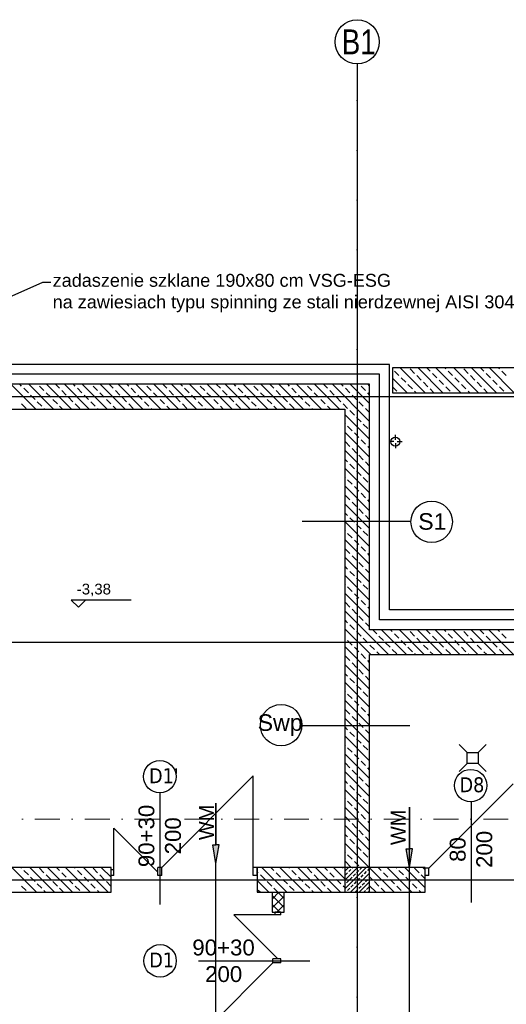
# Model space of a CAD drawing. Header units: millimetres. Extents: x -7023 to 53801, y 9849 to 33561.
# Tile 285 of 537: x 6790 to 7279, y 29731 to 30722. Entities that reach past the tile are written whole.
import ezdxf

# ---------------------------------------------------------------- set-up
doc = ezdxf.new("R2010")
doc.units = ezdxf.units.MM
doc.linetypes.add('DASHDOTX2', pattern=[2, 1, -0.5, 0, -0.5])
doc.layers.add('.IE_podklad', color=252, linetype='Continuous')
doc.layers.add('PROJEKT osie', color=251, linetype='DASHDOTX2', lineweight=9)
doc.styles.add('Arial', font='arial.ttf', dxfattribs={"height": 125})
doc.styles.add('MtX_Arial_1', font='txt')
doc.styles.add('Opisowy', font='arial.ttf')
doc.styles.get("Standard").update_dxf_attribs({"font": 'arial.ttf'})
doc.linetypes.add('ZIGZAG', pattern='A,0.00254,-5.08,[131,ltypeshp.shx,S=5.08,R=0,X=-5.08,Y=0],-10.16,[131,ltypeshp.shx,S=5.08,R=180,X=5.08,Y=0],-5.08', length=20.32254)

# ---------------------------------------------------------------- blocks, each defined once
blk = doc.blocks.new('OSIE DOMKU')
at = {"layer": 'PROJEKT osie', "ltscale": 25}
for p, q in [((-32119.52, 6226.99), (-32119.52, 4134.85)), ((-33194.97, 5891.65), (-29895.99, 5891.65)), ((-33194.97, 5466.65), (-29895.99, 5466.65)), ((-33194.97, 5405.65), (-30212.41, 5405.65))]:
    blk.add_line(p, q, dxfattribs=at)
at = {"layer": 'PROJEKT osie', "linetype": 'Continuous'}
blk.add_circle((-32119.52, 6248.58), 22.24, dxfattribs=at)
at = {"layer": 'PROJEKT osie', "insert": (-32135.01, 6261.05), "char_height": 25, "width": 492.1163, "attachment_point": 1}
blk.add_mtext('{\\W0.8;B1}', dxfattribs=at)

msp = doc.modelspace()

# ---------------------------------------------------------------- hatches: boundary and pattern name
at = {"layer": '.IE_podklad'}
h = msp.add_hatch(color=256, dxfattribs=at)
h.dxf.hatch_style = 1
h.paths.add_polyline_path([(6987.59, 29891.55), (6984.32, 29891.55), (6987.59, 29872.99), (6990.85, 29891.55)])
h = msp.add_hatch(color=256, dxfattribs=at)
h.dxf.hatch_style = 1
h.paths.add_polyline_path([(7182.03, 29887.51), (7178.77, 29887.51), (7182.03, 29868.95), (7185.3, 29887.5)])

# ---------------------------------------------------------------- linework, layer by layer
at = {"layer": '.IE_podklad', "ltscale": 25}
for p, q in [((7129.56, 30677.78), (7129.56, 28585.65)), ((6054.1, 30342.45), (9353.09, 30342.45)), ((6054.1, 30095.45), (9353.09, 30095.45)), ((6054.1, 29856.45), (9036.66, 29856.45))]:
    msp.add_line(p, q, dxfattribs=at)
at = {"layer": '.IE_podklad', "linetype": 'ByBlock', "lineweight": -2}
msp.add_line((6813.37, 30457.55), (6821.37, 30457.55), dxfattribs=at)
at = {"layer": '.IE_podklad'}
for p, q in [((7162.06, 30374.95), (6698.06, 30374.95)), ((7162.06, 30127.95), (7162.06, 30374.95)), ((7165.06, 30371.45), (7165.06, 30346.45)), ((7839.06, 30371.45), (7165.06, 30371.45)), ((7171.57, 30363.65), (7167.08, 30368.14)), ((7197.76, 30346.45), (7172.76, 30371.45)), ((7187.29, 30365.9), (7182.8, 30370.39)), ((7215.72, 30346.45), (7190.72, 30371.45)), ((7203, 30368.14), (7199.7, 30371.45)), ((7209.74, 30361.41), (7205.25, 30365.9)), ((7233.68, 30346.45), (7208.68, 30371.45)), ((7218.72, 30370.39), (7217.66, 30371.45)), ((7225.46, 30363.65), (7220.97, 30368.14)), ((7251.64, 30346.45), (7226.64, 30371.45)), ((7241.17, 30365.9), (7236.68, 30370.39)), ((7269.6, 30346.45), (7244.6, 30371.45)), ((7256.89, 30368.14), (7253.58, 30371.45)), ((7263.62, 30361.41), (7259.13, 30365.9)), ((7287.56, 30346.45), (7262.56, 30371.45)), ((7272.6, 30370.39), (7271.54, 30371.45)), ((7279.34, 30363.65), (7274.85, 30368.14)), ((7142.06, 30354.95), (6698.06, 30354.95)), ((6806.33, 30329.95), (6781.33, 30354.95)), ((6792.18, 30353.07), (6790.31, 30354.95)), ((6824.29, 30329.95), (6799.29, 30354.95)), ((6842.25, 30329.95), (6817.25, 30354.95)), ((6830.35, 30350.83), (6826.23, 30354.95)), ((6860.21, 30329.95), (6835.21, 30354.95)), ((6846.06, 30353.07), (6844.19, 30354.95)), ((6878.17, 30329.95), (6853.17, 30354.95)), ((6896.13, 30329.95), (6871.13, 30354.95)), ((6884.23, 30350.83), (6880.11, 30354.95)), ((6914.09, 30329.95), (6889.09, 30354.95)), ((6899.94, 30353.07), (6898.07, 30354.95)), ((6932.05, 30329.95), (6907.05, 30354.95)), ((6950.01, 30329.95), (6925.01, 30354.95)), ((6938.11, 30350.83), (6933.99, 30354.95)), ((6967.97, 30329.95), (6942.97, 30354.95)), ((6953.83, 30353.07), (6951.95, 30354.95)), ((6985.93, 30329.95), (6960.93, 30354.95)), ((7003.89, 30329.95), (6978.89, 30354.95)), ((6991.99, 30350.83), (6987.87, 30354.95)), ((7021.85, 30329.95), (6996.85, 30354.95)), ((7007.71, 30353.07), (7005.83, 30354.95)), ((7039.81, 30329.95), (7014.81, 30354.95)), ((7057.77, 30329.95), (7032.77, 30354.95)), ((7045.87, 30350.83), (7041.75, 30354.95)), ((7075.73, 30329.95), (7050.73, 30354.95)), ((7061.59, 30353.07), (7059.71, 30354.95)), ((7093.69, 30329.95), (7068.69, 30354.95)), ((7111.65, 30329.95), (7086.65, 30354.95)), ((7099.76, 30350.83), (7095.64, 30354.95)), ((7142.06, 30317.5), (7104.62, 30354.95)), ((7115.47, 30353.07), (7113.6, 30354.95)), ((7142.06, 30335.47), (7122.58, 30354.95)), ((7142.06, 30353.43), (7140.54, 30354.95)), ((7142.06, 30107.95), (7142.06, 30354.95)), ((7179.8, 30346.45), (7165.06, 30361.19)), ((7178.31, 30356.92), (7173.82, 30361.41)), ((7185.04, 30350.18), (7180.55, 30354.67)), ((7194.02, 30359.16), (7189.53, 30363.65)), ((7200.76, 30352.43), (7196.27, 30356.92)), ((7216.48, 30354.67), (7211.99, 30359.16)), ((7232.19, 30356.92), (7227.7, 30361.41)), ((7238.93, 30350.18), (7234.44, 30354.67)), ((7247.91, 30359.16), (7243.42, 30363.65)), ((7254.64, 30352.43), (7250.15, 30356.92)), ((7270.36, 30354.67), (7265.87, 30359.16)), ((6798.92, 30346.34), (6794.43, 30350.83)), ((6814.63, 30348.58), (6810.14, 30353.07)), ((6821.37, 30341.84), (6816.88, 30346.34)), ((6837.08, 30344.09), (6832.59, 30348.58)), ((6852.8, 30346.34), (6848.31, 30350.83)), ((6868.51, 30348.58), (6864.02, 30353.07)), ((6875.25, 30341.84), (6870.76, 30346.34)), ((6890.96, 30344.09), (6886.47, 30348.58)), ((6906.68, 30346.34), (6902.19, 30350.83)), ((6922.4, 30348.58), (6917.91, 30353.07)), ((6929.13, 30341.84), (6924.64, 30346.34)), ((6944.85, 30344.09), (6940.36, 30348.58)), ((6960.56, 30346.34), (6956.07, 30350.83)), ((6976.28, 30348.58), (6971.79, 30353.07)), ((6983.01, 30341.84), (6978.52, 30346.34)), ((6998.73, 30344.09), (6994.24, 30348.58)), ((7014.44, 30346.34), (7009.95, 30350.83)), ((7030.16, 30348.58), (7025.67, 30353.07)), ((7036.89, 30341.84), (7032.4, 30346.34)), ((7052.61, 30344.09), (7048.12, 30348.58)), ((7068.32, 30346.34), (7063.83, 30350.83)), ((7084.04, 30348.58), (7079.55, 30353.07)), ((7090.78, 30341.84), (7086.29, 30346.34)), ((7106.49, 30344.09), (7102, 30348.58)), ((7122.21, 30346.34), (7117.72, 30350.83)), ((7137.92, 30348.58), (7133.43, 30353.07)), ((7142.06, 30344.45), (7140.17, 30346.34)), ((7169.33, 30347.94), (7165.06, 30352.21)), ((7165.06, 30346.45), (7849.41, 30346.45)), ((7188.78, 30346.45), (7187.29, 30347.94)), ((7206.74, 30346.45), (7203, 30350.18)), ((7223.21, 30347.94), (7218.72, 30352.43)), ((7242.66, 30346.45), (7241.17, 30347.94)), ((7260.62, 30346.45), (7256.89, 30350.18)), ((7277.09, 30347.94), (7272.6, 30352.43)), ((6796.67, 30330.62), (6792.18, 30335.11)), ((6805.65, 30339.6), (6801.16, 30344.09)), ((6812.39, 30332.86), (6807.9, 30337.35)), ((6828.1, 30335.11), (6823.61, 30339.6)), ((6843.82, 30337.35), (6839.33, 30341.84)), ((6850.55, 30330.62), (6846.06, 30335.11)), ((6859.53, 30339.6), (6855.04, 30344.09)), ((6866.27, 30332.86), (6861.78, 30337.35)), ((6881.98, 30335.11), (6877.49, 30339.6)), ((6897.7, 30337.35), (6893.21, 30341.84)), ((6904.44, 30330.62), (6899.94, 30335.11)), ((6913.42, 30339.6), (6908.93, 30344.09)), ((6920.15, 30332.86), (6915.66, 30337.35)), ((6935.87, 30335.11), (6931.38, 30339.6)), ((6951.58, 30337.35), (6947.09, 30341.84)), ((6958.32, 30330.62), (6953.83, 30335.11)), ((6967.3, 30339.6), (6962.81, 30344.09)), ((6974.03, 30332.86), (6969.54, 30337.35)), ((6989.75, 30335.11), (6985.26, 30339.6)), ((7005.46, 30337.35), (7000.97, 30341.84)), ((7012.2, 30330.62), (7007.71, 30335.11)), ((7021.18, 30339.6), (7016.69, 30344.09)), ((7027.91, 30332.86), (7023.42, 30337.35)), ((7043.63, 30335.11), (7039.14, 30339.6)), ((7059.34, 30337.35), (7054.85, 30341.84)), ((7066.08, 30330.62), (7061.59, 30335.11)), ((7075.06, 30339.6), (7070.57, 30344.09)), ((7081.8, 30332.86), (7077.31, 30337.35)), ((7097.51, 30335.11), (7093.02, 30339.6)), ((7113.23, 30337.35), (7108.74, 30341.84)), ((7119.96, 30330.62), (7115.47, 30335.11)), ((7128.94, 30339.6), (7124.45, 30344.09)), ((7135.68, 30332.86), (7131.19, 30337.35)), ((6698.06, 30329.95), (7117.06, 30329.95)), ((6815.31, 30329.95), (6814.63, 30330.62)), ((6833.27, 30329.95), (6830.35, 30332.86)), ((6869.19, 30329.95), (6868.51, 30330.62)), ((6887.15, 30329.95), (6884.23, 30332.86)), ((6923.07, 30329.95), (6922.4, 30330.62)), ((6941.03, 30329.95), (6938.11, 30332.86)), ((6976.95, 30329.95), (6976.28, 30330.62)), ((6994.91, 30329.95), (6991.99, 30332.86)), ((7030.83, 30329.95), (7030.16, 30330.62)), ((7048.79, 30329.95), (7045.87, 30332.86)), ((7084.71, 30329.95), (7084.04, 30330.62)), ((7102.67, 30329.95), (7099.76, 30332.86)), ((7117.06, 30329.95), (7117.06, 29868.95)), ((7126.7, 30323.88), (7122.21, 30328.37)), ((7142.06, 30326.49), (7137.92, 30330.62)), ((7142.06, 30299.54), (7117.06, 30324.54)), ((7117.72, 30314.9), (7117.06, 30315.56)), ((7133.43, 30317.15), (7128.94, 30321.64)), ((7140.17, 30310.41), (7135.68, 30314.9)), ((7142.06, 30281.58), (7117.06, 30306.58)), ((7124.45, 30308.17), (7119.96, 30312.66)), ((7131.19, 30301.43), (7126.7, 30305.92)), ((7122.21, 30292.45), (7117.72, 30296.94)), ((7137.92, 30294.7), (7133.43, 30299.19)), ((7142.06, 30263.62), (7117.06, 30288.62)), ((7128.94, 30285.72), (7124.45, 30290.21)), ((7142.06, 30290.56), (7140.17, 30292.45)), ((7119.96, 30276.74), (7117.06, 30279.64)), ((7135.68, 30278.98), (7131.19, 30283.47)), ((7142.06, 30272.6), (7137.92, 30276.74)), ((7142.06, 30245.66), (7117.06, 30270.66)), ((7126.7, 30270), (7122.21, 30274.49)), ((7133.43, 30263.27), (7128.94, 30267.76)), ((7117.72, 30261.02), (7117.06, 30261.68)), ((7124.45, 30254.29), (7119.96, 30258.78)), ((7140.17, 30256.53), (7135.68, 30261.02)), ((7142.06, 30227.7), (7117.06, 30252.7)), ((7131.19, 30247.55), (7126.7, 30252.04)), ((7122.21, 30238.57), (7117.72, 30243.06)), ((7128.94, 30231.84), (7124.45, 30236.33)), ((7137.92, 30240.82), (7133.43, 30245.31)), ((7142.06, 30236.68), (7140.17, 30238.57)), ((7142.06, 30209.74), (7117.06, 30234.74)), ((7119.96, 30222.86), (7117.06, 30225.76)), ((7135.68, 30225.1), (7131.19, 30229.59)), ((7074.31, 30217.07), (7183.31, 30217.07)), ((7142.06, 30191.78), (7117.06, 30216.78)), ((7126.7, 30216.12), (7122.21, 30220.61)), ((7142.06, 30218.72), (7137.92, 30222.86)), ((7117.72, 30207.14), (7117.06, 30207.8)), ((7133.43, 30209.39), (7128.94, 30213.88)), ((7140.17, 30202.65), (7135.68, 30207.14)), ((7142.06, 30173.82), (7117.06, 30198.82)), ((7124.45, 30200.41), (7119.96, 30204.9)), ((7131.19, 30193.67), (7126.7, 30198.16)), ((7122.21, 30184.69), (7117.72, 30189.18)), ((7137.92, 30186.94), (7133.43, 30191.43)), ((7142.06, 30155.86), (7117.06, 30180.86)), ((7128.94, 30177.96), (7124.45, 30182.45)), ((7142.06, 30182.8), (7140.17, 30184.69)), ((7119.96, 30168.98), (7117.06, 30171.88)), ((7126.7, 30162.24), (7122.21, 30166.73)), ((7135.68, 30171.22), (7131.19, 30175.71)), ((7142.06, 30164.84), (7137.92, 30168.98)), ((7142.06, 30137.9), (7117.06, 30162.9)), ((7133.43, 30155.5), (7128.94, 30159.99)), ((7117.72, 30153.26), (7117.06, 30153.92)), ((7124.45, 30146.52), (7119.96, 30151.01)), ((7140.17, 30148.77), (7135.68, 30153.26)), ((6902.34, 30137.78), (6842.12, 30137.78)), ((6842.12, 30137.78), (6849.21, 30130.69)), ((6849.21, 30130.69), (6856.3, 30137.78)), ((7142.06, 30119.94), (7117.06, 30144.94)), ((7131.19, 30139.79), (7126.7, 30144.28)), ((7137.92, 30133.05), (7133.43, 30137.54)), ((7161.09, 30082.95), (7117.06, 30126.98)), ((7122.21, 30130.81), (7117.72, 30135.3)), ((7128.94, 30124.07), (7124.45, 30128.56)), ((7142.06, 30128.92), (7140.17, 30130.81)), ((7594.56, 30127.95), (7162.06, 30127.95)), ((7119.96, 30115.09), (7117.06, 30118)), ((7135.68, 30117.34), (7131.19, 30121.83)), ((7143.13, 30082.95), (7117.06, 30109.02)), ((7126.7, 30108.36), (7122.21, 30112.85)), ((7142.06, 30110.96), (7137.92, 30115.09)), ((7349.56, 30107.95), (7142.06, 30107.95)), ((7149.15, 30103.87), (7144.85, 30108.17)), ((7179.05, 30082.95), (7153.83, 30108.17)), ((7164.86, 30106.11), (7162.81, 30108.16)), ((7197.01, 30082.95), (7171.8, 30108.16)), ((7214.97, 30082.95), (7189.77, 30108.15)), ((7203.03, 30103.87), (7198.75, 30108.14)), ((7232.93, 30082.95), (7207.74, 30108.14)), ((7218.74, 30106.11), (7216.72, 30108.13)), ((7250.89, 30082.95), (7225.71, 30108.13)), ((7268.85, 30082.95), (7243.68, 30108.12)), ((7256.91, 30103.87), (7252.66, 30108.11)), ((7286.81, 30082.95), (7261.65, 30108.11)), ((7272.63, 30106.11), (7270.63, 30108.1)), ((7117.72, 30099.38), (7117.06, 30100.04)), ((7124.45, 30092.64), (7119.96, 30097.13)), ((7133.43, 30101.62), (7128.94, 30106.11)), ((7140.17, 30094.89), (7135.68, 30099.38)), ((7155.88, 30097.13), (7151.39, 30101.62)), ((7171.6, 30099.38), (7167.11, 30103.87)), ((7178.33, 30092.64), (7173.84, 30097.13)), ((7187.31, 30101.62), (7182.82, 30106.11)), ((7194.05, 30094.89), (7189.56, 30099.38)), ((7209.76, 30097.13), (7205.27, 30101.62)), ((7225.48, 30099.38), (7220.99, 30103.87)), ((7232.21, 30092.64), (7227.72, 30097.13)), ((7241.19, 30101.62), (7236.7, 30106.11)), ((7247.93, 30094.89), (7243.44, 30099.38)), ((7263.65, 30097.13), (7259.16, 30101.62)), ((7279.36, 30099.38), (7274.87, 30103.87)), ((7142.06, 30066.06), (7117.06, 30091.06)), ((7131.19, 30085.91), (7126.7, 30090.4)), ((7146.9, 30088.15), (7142.41, 30092.64)), ((7162.62, 30090.4), (7158.13, 30094.89)), ((7169.35, 30083.66), (7164.86, 30088.15)), ((7185.07, 30085.91), (7180.58, 30090.4)), ((7200.78, 30088.15), (7196.29, 30092.64)), ((7216.5, 30090.4), (7212.01, 30094.89)), ((7223.23, 30083.66), (7218.74, 30088.15)), ((7238.95, 30085.91), (7234.46, 30090.4)), ((7254.67, 30088.15), (7250.17, 30092.64)), ((7270.38, 30090.4), (7265.89, 30094.89)), ((7277.12, 30083.66), (7272.63, 30088.15)), ((7122.21, 30076.93), (7117.72, 30081.42)), ((7137.92, 30079.17), (7133.43, 30083.66)), ((7142.06, 29868.95), (7142.06, 30082.95)), ((7142.06, 30082.95), (7349.56, 30082.95)), ((7152.11, 30082.95), (7149.15, 30085.91)), ((7188.03, 30082.95), (7187.31, 30083.66)), ((7205.99, 30082.95), (7203.03, 30085.91)), ((7241.91, 30082.95), (7241.19, 30083.66)), ((7259.87, 30082.95), (7256.91, 30085.91)), ((7142.06, 30048.1), (7117.06, 30073.1)), ((7128.94, 30070.19), (7124.45, 30074.68)), ((7135.68, 30063.46), (7131.19, 30067.95)), ((7142.06, 30075.04), (7140.17, 30076.93)), ((7119.96, 30061.21), (7117.06, 30064.12)), ((7126.7, 30054.48), (7122.21, 30058.97)), ((7142.06, 30057.08), (7137.92, 30061.21)), ((7142.06, 30030.14), (7117.06, 30055.14)), ((7133.43, 30047.74), (7128.94, 30052.23)), ((7117.72, 30045.5), (7117.06, 30046.16)), ((7124.45, 30038.76), (7119.96, 30043.25)), ((7140.17, 30041.01), (7135.68, 30045.5)), ((7142.06, 30012.18), (7117.06, 30037.18)), ((7131.19, 30032.03), (7126.7, 30036.52)), ((7137.92, 30025.29), (7133.43, 30029.78)), ((7142.06, 29994.22), (7117.06, 30019.22)), ((7122.21, 30023.05), (7117.72, 30027.54)), ((7128.94, 30016.31), (7124.45, 30020.8)), ((7142.06, 30021.16), (7140.17, 30023.05)), ((7073.34, 30011.62), (7182.33, 30011.62)), ((7119.96, 30007.33), (7117.06, 30010.24)), ((7135.68, 30009.58), (7131.19, 30014.07)), ((7142.06, 29976.26), (7117.06, 30001.26)), ((7126.7, 30000.6), (7122.21, 30005.09)), ((7133.43, 29993.86), (7128.94, 29998.35)), ((7142.06, 30003.2), (7137.92, 30007.33)), ((7117.72, 29991.61), (7117.06, 29992.27)), ((7124.45, 29984.88), (7119.96, 29989.37)), ((7140.17, 29987.12), (7135.68, 29991.61)), ((7142.06, 29958.29), (7117.06, 29983.29)), ((7131.19, 29978.14), (7126.7, 29982.63)), ((7122.21, 29969.16), (7117.72, 29973.65)), ((7137.92, 29971.41), (7133.43, 29975.9)), ((7142.06, 29967.27), (7140.17, 29969.16)), ((6933.06, 29868.95), (7025.06, 29960.95)), ((7025.06, 29868.95), (7025.06, 29960.95)), ((7142.06, 29940.33), (7117.06, 29965.33)), ((7128.94, 29962.43), (7124.45, 29966.92)), ((7135.68, 29955.69), (7131.19, 29960.18)), ((7119.96, 29953.45), (7117.06, 29956.35)), ((7126.7, 29946.71), (7122.21, 29951.2)), ((7142.06, 29949.31), (7137.92, 29953.45)), ((7201.66, 29868.16), (7286.45, 29952.95)), ((6931.06, 29943.97), (6931.06, 29831.79)), ((7142.06, 29922.37), (7117.06, 29947.37)), ((7133.43, 29939.98), (7128.94, 29944.47)), ((7117.72, 29937.73), (7117.06, 29938.39)), ((7142.06, 29904.41), (7117.06, 29929.41)), ((7124.45, 29931), (7119.96, 29935.49)), ((7131.19, 29924.26), (7126.7, 29928.75)), ((7140.17, 29933.24), (7135.68, 29937.73)), ((7244.06, 29934.93), (7244.06, 29833.74)), ((7122.21, 29915.28), (7117.72, 29919.77)), ((7137.92, 29917.53), (7133.43, 29922.02)), ((7142.06, 29886.45), (7117.06, 29911.45)), ((7128.94, 29908.55), (7124.45, 29913.04)), ((7142.06, 29913.39), (7140.17, 29915.28)), ((6884.9, 29864.18), (6884.9, 29908.33)), ((6929.06, 29864.18), (6884.9, 29908.33)), ((7119.96, 29899.57), (7117.06, 29902.47)), ((7135.68, 29901.81), (7131.19, 29906.3)), ((7142.06, 29895.43), (7137.92, 29899.57)), ((7141.6, 29868.95), (7117.06, 29893.49)), ((7126.7, 29892.83), (7122.21, 29897.32)), ((7133.43, 29886.1), (7128.94, 29890.59)), ((7117.56, 29888.95), (7117.06, 29888.95)), ((7117.72, 29883.85), (7117.06, 29884.51)), ((7124.45, 29877.12), (7119.96, 29881.61)), ((7140.17, 29879.36), (7135.68, 29883.85)), ((7123.64, 29868.95), (7117.06, 29875.53)), ((7131.19, 29870.38), (7126.7, 29874.87)), ((6882.06, 29868.95), (6396.06, 29868.95)), ((6807.29, 29844.05), (6782.39, 29868.95)), ((6792.18, 29868.14), (6791.37, 29868.95)), ((6798.92, 29861.4), (6794.43, 29865.89)), ((6825.24, 29844.05), (6800.35, 29868.95)), ((6814.63, 29863.65), (6810.14, 29868.14)), ((6821.37, 29856.91), (6816.88, 29861.4)), ((6843.2, 29844.06), (6818.31, 29868.95)), ((6830.35, 29865.89), (6827.29, 29868.95)), ((6837.08, 29859.16), (6832.59, 29863.65)), ((6861.16, 29844.06), (6836.27, 29868.95)), ((6846.06, 29868.14), (6845.25, 29868.95)), ((6852.8, 29861.4), (6848.31, 29865.89)), ((6879.11, 29844.07), (6854.23, 29868.95)), ((6868.51, 29863.65), (6864.02, 29868.14)), ((6875.25, 29856.91), (6870.76, 29861.4)), ((6882.06, 29859.08), (6872.19, 29868.95)), ((6882.06, 29868.06), (6881.18, 29868.95)), ((6882.06, 29843.95), (6882.06, 29868.95)), ((6884.9, 29866.64), (6882.06, 29866.64)), ((6882.06, 29860.95), (6882.06, 29866.64)), ((6884.9, 29860.95), (6882.06, 29860.95)), ((6884.9, 29860.95), (6884.9, 29866.64)), ((6933.06, 29868.95), (6929.06, 29868.95)), ((6929.06, 29860.95), (6929.06, 29868.95)), ((6933.06, 29860.95), (6929.06, 29860.95)), ((6933.06, 29860.95), (6933.06, 29868.95)), ((7029.06, 29868.95), (7025.06, 29868.95)), ((7025.06, 29860.95), (7025.06, 29868.95)), ((7029.06, 29860.95), (7025.06, 29860.95)), ((7069.56, 29868.95), (7029.06, 29868.95)), ((7029.06, 29868.95), (7029.06, 29843.95)), ((7029.06, 29860.95), (7029.06, 29868.95)), ((7030.16, 29863.65), (7029.06, 29864.75)), ((7036.89, 29856.91), (7032.4, 29861.4)), ((7058.84, 29843.95), (7033.84, 29868.95)), ((7045.87, 29865.89), (7042.82, 29868.95)), ((7052.61, 29859.16), (7048.12, 29863.65)), ((7076.8, 29843.95), (7051.8, 29868.95)), ((7061.59, 29868.14), (7060.78, 29868.95)), ((7068.32, 29861.4), (7063.83, 29865.89)), ((7117.06, 29868.95), (7069.56, 29868.95)), ((7094.76, 29843.95), (7069.76, 29868.95)), ((7084.04, 29863.65), (7079.55, 29868.14)), ((7090.78, 29856.91), (7086.29, 29861.4)), ((7112.72, 29843.95), (7087.72, 29868.95)), ((7099.76, 29865.89), (7096.7, 29868.95)), ((7106.49, 29859.16), (7102, 29863.65)), ((7117.06, 29857.57), (7105.68, 29868.95)), ((7115.47, 29868.14), (7114.66, 29868.95)), ((7117.06, 29865.23), (7120.77, 29868.95)), ((7117.06, 29856.25), (7129.75, 29868.95)), ((7117.06, 29847.27), (7138.73, 29868.95)), ((7142.06, 29868.95), (7117.06, 29868.95)), ((7117.06, 29868.95), (7117.06, 29843.95)), ((7117.72, 29861.4), (7119.96, 29863.65)), ((7121.08, 29864.77), (7123.33, 29867.01)), ((7122.71, 29843.95), (7142.06, 29863.29)), ((7124.45, 29868.14), (7125.26, 29868.95)), ((7125.57, 29860.28), (7127.82, 29862.52)), ((7128.94, 29863.65), (7131.19, 29865.89)), ((7132.31, 29867.01), (7134.24, 29868.95)), ((7133.43, 29859.16), (7135.68, 29861.4)), ((7136.8, 29862.52), (7139.04, 29864.77)), ((7140.17, 29865.89), (7142.06, 29867.78)), ((7198.06, 29868.95), (7142.06, 29868.95)), ((7142.06, 29843.95), (7142.06, 29868.95)), ((7166.6, 29843.95), (7142.06, 29868.49)), ((7144.66, 29856.91), (7142.06, 29859.51)), ((7153.64, 29865.89), (7150.58, 29868.95)), ((7160.37, 29859.16), (7155.88, 29863.65)), ((7184.56, 29843.95), (7159.56, 29868.95)), ((7169.35, 29868.14), (7168.54, 29868.95)), ((7176.09, 29861.4), (7171.6, 29865.89)), ((7198.06, 29848.41), (7177.52, 29868.95)), ((7191.8, 29863.65), (7187.31, 29868.14)), ((7198.06, 29857.39), (7194.05, 29861.4)), ((7198.06, 29866.37), (7195.48, 29868.95)), ((7198.06, 29843.95), (7198.06, 29868.95)), ((7201.66, 29868.16), (7198.06, 29868.16)), ((7198.06, 29860.95), (7198.06, 29868.16)), ((7201.66, 29860.95), (7198.06, 29860.95)), ((7201.66, 29860.95), (7201.66, 29868.16)), ((6796.67, 29845.69), (6792.18, 29850.18)), ((6805.65, 29854.67), (6801.16, 29859.16)), ((6812.39, 29847.93), (6807.9, 29852.42)), ((6828.1, 29850.18), (6823.61, 29854.67)), ((6843.82, 29852.42), (6839.33, 29856.91)), ((6850.55, 29845.69), (6846.06, 29850.18)), ((6859.53, 29854.67), (6855.04, 29859.16)), ((6866.27, 29847.93), (6861.78, 29852.42)), ((6881.98, 29850.18), (6877.49, 29854.67)), ((7040.88, 29843.95), (7029.06, 29855.77)), ((7043.63, 29850.18), (7039.14, 29854.67)), ((7059.34, 29852.42), (7054.85, 29856.91)), ((7066.08, 29845.69), (7061.59, 29850.18)), ((7075.06, 29854.67), (7070.57, 29859.16)), ((7081.8, 29847.93), (7077.31, 29852.42)), ((7097.51, 29850.18), (7093.02, 29854.67)), ((7113.23, 29852.42), (7108.74, 29856.91)), ((7117.06, 29848.59), (7115.47, 29850.18)), ((7117.06, 29851.76), (7117.72, 29852.42)), ((7118.84, 29853.54), (7121.08, 29855.79)), ((7122.21, 29856.91), (7124.45, 29859.16)), ((7123.33, 29849.05), (7125.57, 29851.3)), ((7126.7, 29852.42), (7128.94, 29854.67)), ((7130.06, 29855.79), (7132.31, 29858.03)), ((7131.19, 29847.93), (7133.43, 29850.18)), ((7131.69, 29843.95), (7142.06, 29854.31)), ((7134.55, 29851.3), (7136.8, 29853.54)), ((7137.92, 29854.67), (7140.17, 29856.91)), ((7141.29, 29858.03), (7142.06, 29858.8)), ((7148.64, 29843.95), (7142.06, 29850.53)), ((7151.39, 29850.18), (7146.9, 29854.67)), ((7167.11, 29852.42), (7162.62, 29856.91)), ((7173.84, 29845.69), (7169.35, 29850.18)), ((7182.82, 29854.67), (7178.33, 29859.16)), ((7189.56, 29847.93), (7185.07, 29852.42)), ((6396.06, 29843.95), (6882.06, 29843.95)), ((6816.27, 29844.05), (6814.63, 29845.69)), ((6834.22, 29844.06), (6830.35, 29847.93)), ((6870.13, 29844.06), (6868.51, 29845.69)), ((7029.06, 29843.95), (7058.56, 29843.95)), ((7031.9, 29843.95), (7030.16, 29845.69)), ((7044.06, 29843.95), (7044.06, 29823.95)), ((7044.06, 29837.13), (7050.87, 29843.95)), ((7056.06, 29828.77), (7044.06, 29840.77)), ((7044.06, 29828.15), (7056.06, 29840.15)), ((7049.86, 29843.95), (7045.87, 29847.93)), ((7056.06, 29837.75), (7049.86, 29843.95)), ((7056.06, 29823.95), (7056.06, 29843.95)), ((7058.56, 29843.95), (7116.56, 29843.95)), ((7085.78, 29843.95), (7084.04, 29845.69)), ((7103.74, 29843.95), (7099.76, 29847.93)), ((7116.56, 29843.95), (7198.06, 29843.95)), ((7117.06, 29843.95), (7142.06, 29843.95)), ((7118.22, 29843.95), (7118.84, 29844.56)), ((7119.96, 29845.69), (7122.21, 29847.93)), ((7127.82, 29844.56), (7130.06, 29846.81)), ((7136.18, 29843.95), (7137.92, 29845.69)), ((7139.04, 29846.81), (7141.29, 29849.05)), ((7140.67, 29843.95), (7142.06, 29845.33)), ((7157.62, 29843.95), (7153.64, 29847.93)), ((7193.54, 29843.95), (7191.8, 29845.69)), ((7051.9, 29823.95), (7044.06, 29831.79)), ((7048.83, 29823.95), (7056.06, 29831.17)), ((7049.67, 29821.1), (7005.52, 29821.1)), ((7049.67, 29776.95), (7005.52, 29821.1)), ((7044.06, 29823.95), (7056.06, 29823.95)), ((7047.21, 29821.1), (7047.21, 29823.95)), ((7052.9, 29823.95), (7047.21, 29823.95)), ((7052.9, 29821.1), (7047.21, 29821.1)), ((7052.9, 29821.1), (7052.9, 29823.95)), ((7044.9, 29772.95), (6952.9, 29680.95)), ((6969.88, 29774.95), (7082.06, 29774.95)), ((7044.9, 29772.95), (7044.9, 29776.95)), ((7052.9, 29776.95), (7044.9, 29776.95)), ((7052.9, 29772.95), (7044.9, 29772.95)), ((7052.9, 29772.95), (7052.9, 29776.95))]:
    msp.add_line(p, q, dxfattribs=at)
at = {"layer": '.IE_podklad', "linetype": 'ZIGZAG'}
for p, q in [((7152.06, 30364.95), (6698.06, 30364.95)), ((7152.06, 30117.95), (7152.06, 30364.95)), ((7584.56, 30117.95), (7152.06, 30117.95))]:
    msp.add_line(p, q, dxfattribs=at)
at = {"layer": '.IE_podklad', "linetype": 'Continuous'}
for p, q in [((7166.28, 30297.22), (7161.24, 30297.22)), ((7167.96, 30298.9), (7167.96, 30303.94)), ((7167.96, 30295.54), (7167.96, 30290.5)), ((7169.64, 30297.22), (7174.68, 30297.22))]:
    msp.add_line(p, q, dxfattribs=at)
at = {"layer": '.IE_podklad', "linetype": 'DASHDOTX2', "ltscale": 10}
msp.add_line((7129.56, 30095.45), (7634.99, 30095.45), dxfattribs=at)
at = {"layer": '.IE_podklad', "lineweight": 30}
for p, q in [((7181.99, 29641.56), (7182.03, 29888.86)), ((6987.56, 29641.56), (6987.59, 29873.05))]:
    msp.add_line(p, q, dxfattribs=at)
at = {"layer": '.IE_podklad', "linetype": 'ByBlock', "lineweight": -2}
msp.add_lwpolyline([(6733.52, 30422.23), (6813.37, 30457.55)], dxfattribs=at)
at = {"layer": '.IE_podklad'}
for points in [[(7231.99, 29992.55), (7239.99, 29984.55)], [(7259.19, 29992.55), (7251.19, 29984.55)], [(7231.99, 29965.35), (7239.99, 29973.35)], [(7259.19, 29965.35), (7251.19, 29973.35)], [(6987.59, 29872.99), (6984.32, 29891.55), (6987.59, 29891.55), (6987.59, 29933.44)], [(6987.59, 29933.44), (6987.59, 29891.55)], [(6987.59, 29933.44), (6987.59, 29891.55)], [(6987.59, 29872.99), (6990.85, 29891.55), (6987.59, 29891.55), (6987.59, 29933.44)], [(7182.03, 29868.95), (7178.77, 29887.51), (7182.03, 29887.51), (7182.04, 29929.39)], [(7182.04, 29929.39), (7182.03, 29887.51)], [(7182.04, 29929.39), (7182.03, 29887.51)], [(7182.03, 29868.95), (7185.3, 29887.5), (7182.03, 29887.51), (7182.04, 29929.39)]]:
    msp.add_lwpolyline(points, dxfattribs=at)
msp.add_lwpolyline([(7239.99, 29973.35), (7239.99, 29984.55), (7251.19, 29984.55), (7251.19, 29973.35)], close=True, dxfattribs=at)
at = {"layer": '.IE_podklad', "linetype": 'Continuous'}
for centre, radius in [((7129.56, 30699.38), 22.24), ((7167.96, 30297.22), 4.5), ((6931.1, 29960.28), 16.31), ((7243.66, 29951.25), 16.31), ((6931.37, 29774.95), 16.31)]:
    msp.add_circle(centre, radius, dxfattribs=at)
at = {"layer": '.IE_podklad'}
for centre in [(7204.44, 30216.57), (7053.05, 30012.09)]:
    msp.add_circle(centre, 20.85, dxfattribs=at)

# ---------------------------------------------------------------- block references
msp.add_blockref('OSIE DOMKU', (39249.07, 24450.8), dxfattribs=at)

# ---------------------------------------------------------------- texts
at = {"layer": '.IE_podklad', "linetype": 'Continuous', "style": 'Opisowy'}
for s, height, p in [('S1', 16.64, (7190.93, 30208.61)), ('-3,38', 10.8, (6847.61, 30143.51)), ('Swp', 16.64, (7029.49, 30006.3))]:
    msp.add_text(s, height=height, dxfattribs=at).set_placement(p)
at = {"layer": '.IE_podklad', "linetype": 'Continuous'}
for s, height, rotation, style, p in [('90+30', 16, 90, 'Arial', (6925.59, 29869.21)), ('WM', 15, 90, 'MtX_Arial_1', (6985.44, 29896.43)), ('WM', 15, 90, 'MtX_Arial_1', (7178.36, 29891.43)), ('200', 16, 90, 'Arial', (6952.32, 29882.09)), ('200', 16, 90, 'Opisowy', (7265.32, 29868.44)), ('80', 16, 90, 'Opisowy', (7238.59, 29874.53)), ('90+30', 16, 360, 'Arial', (6963.8, 29780.42)), ('200', 16, 360, 'Arial', (6976.68, 29753.68))]:
    msp.add_text(s, height=height, rotation=rotation, dxfattribs=dict(at, style=style)).set_placement(p)
at = {"layer": '.IE_podklad', "attachment_point": 1}
for s, insert, char_height, width in [('{\\W0.8;B1}', (7114.06, 30711.84), 25, 492.1163), ("{\\fTahoma|b0|i0|c238|p34;D1'}", (6920.29, 29968.66), 15, 230.4406), ('{\\fTahoma|b0|i0|c238|p34;D8}', (7232.52, 29959.58), 15, 230.4406), ('{\\fTahoma|b0|i0|c238|p34;D1}', (6920.57, 29783.32), 15, 230.4406)]:
    msp.add_mtext(s, dxfattribs=dict(at, insert=insert, char_height=char_height, width=width))
at = {"layer": '.IE_podklad', "insert": (6823.37, 30465.96), "char_height": 13, "attachment_point": 1}
msp.add_mtext('zadaszenie szklane 190x80 cm VSG-ESG\\Pna zawiesiach typu spinning ze stali nierdzewnej AISI 304', dxfattribs=at)

doc.saveas('drawing.dxf')
